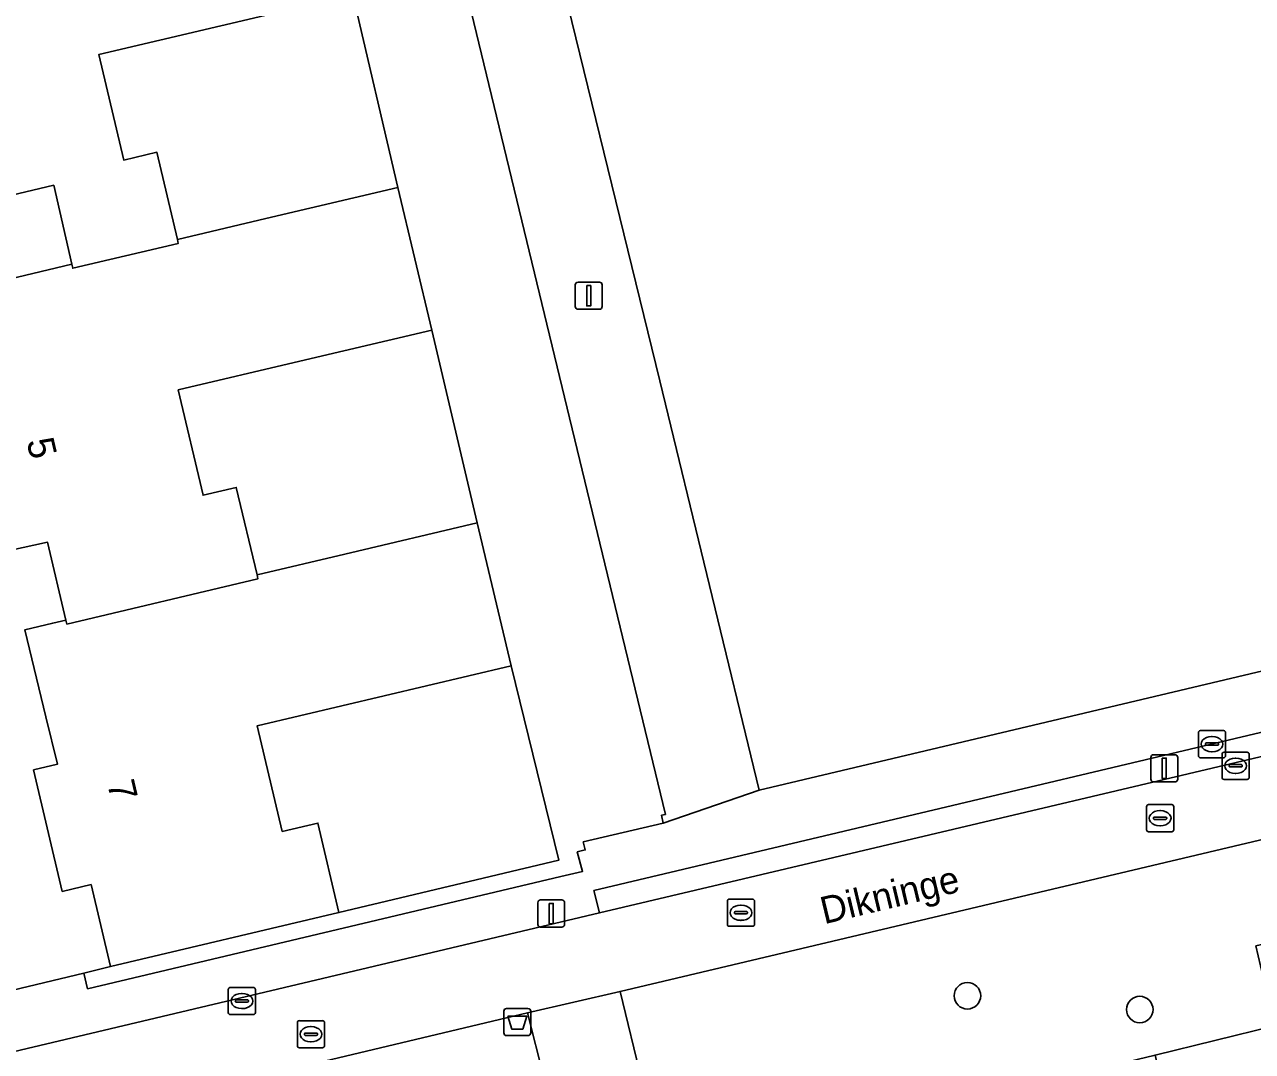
# Model space of a CAD drawing. Extents: x 158031 to 159244, y 380104 to 381214.
# Drawn here: x 158558.47 to 158603.72, y 380633.07 to 380670.9 of the extents above; entities that cross this region are included whole.
import ezdxf

# ---------------------------------------------------------------- set-up
doc = ezdxf.new("R2010")
doc.units = 0
for name, color, linetype in [('IMGEO_Afvalbak', 7, 'Continuous'), ('IMGEO_Boom', 7, 'Continuous'), ('IMGEO_Erf', 7, 'Continuous'), ('IMGEO_Fietspad_open', 7, 'Continuous'), ('IMGEO_Groenvoorziening', 7, 'Continuous'), ('IMGEO_Hek', 7, 'Continuous'), ('IMGEO_Kolk', 7, 'Continuous'), ('IMGEO_Lichtmast', 7, 'Continuous'), ('IMGEO_Muur', 7, 'Continuous'), ('IMGEO_Openbare_ruimte_label', 7, 'Continuous'), ('IMGEO_Pand', 7, 'Continuous'), ('IMGEO_Pand_nummerreeks', 7, 'Continuous'), ('IMGEO_Rioolput', 7, 'Continuous'), ('IMGEO_Verkeerseiland_open', 7, 'Continuous'), ('IMGEO_Voetpad_open', 7, 'Continuous')]:
    doc.layers.add(name, color=color, linetype=linetype)

msp = doc.modelspace()

# ---------------------------------------------------------------- linework, layer by layer
at = {"layer": 'IMGEO_Afvalbak'}
for p, q in [((158576.13, 380633.751), (158576.13, 380634.551)), ((158576.13, 380634.551), (158576.13, 380633.751)), ((158576.23, 380634.651), (158577.02, 380634.651)), ((158577.02, 380634.651), (158576.23, 380634.651)), ((158577.12, 380634.551), (158577.12, 380633.751)), ((158577.12, 380633.751), (158577.12, 380634.551)), ((158577.02, 380633.651), (158576.23, 380633.651)), ((158576.23, 380633.651), (158577.02, 380633.651))]:
    msp.add_line(p, q, dxfattribs=at)
msp.add_lwpolyline([(158576.273, 380634.365), (158576.977, 380634.365), (158576.828, 380633.895), (158576.422, 380633.895), (158576.273, 380634.365)], dxfattribs=at)
for centre, start, end in [((158576.23, 380634.551), 90, 180), ((158576.23, 380634.551), 90, 180), ((158577.02, 380634.551), 0, 90), ((158577.02, 380634.551), 360, 90), ((158576.23, 380633.751), 180, 270), ((158576.23, 380633.751), 180, 270), ((158577.02, 380633.751), 270, 0), ((158577.02, 380633.751), 270, 0)]:
    msp.add_arc(centre, 0.1, start, end, dxfattribs=at)
at = {"layer": 'IMGEO_Boom'}
for centre in [(158593.214, 380635.121), (158599.565, 380634.612)]:
    msp.add_circle(centre, 0.489, dxfattribs=at)
at = {"layer": 'IMGEO_Erf'}
for points in [[(158686.881, 380718.056), (158686.652, 380719.032), (158670.862, 380715.31), (158649.457, 380710.132), (158646.034, 380709.321), (158573.471, 380692.129), (158581.882, 380657.767), (158585.545, 380642.697), (158606.222, 380647.594), (158605.611, 380650.592), (158645.531, 380659.999), (158646.233, 380657.02), (158679.017, 380664.973), (158679.063, 380664.833), (158698.247, 380669.444), (158698.093, 380670.277)], [(158570.565, 380672.002), (158565.699, 380670.854), (158561.212, 380669.796), (158562.122, 380665.903), (158563.349, 380666.191), (158564.1, 380662.98), (158567.36, 380663.749), (158572.226, 380664.897)], [(158573.473, 380659.64), (158568.607, 380658.492), (158564.13, 380657.436), (158565.05, 380653.557), (158566.272, 380653.847), (158567.036, 380650.627), (158570.277, 380651.391), (158575.143, 380652.539)], [(158578.16, 380640.119), (158576.398, 380647.273), (158567.045, 380645.067), (158567.964, 380641.174), (158569.277, 380641.484), (158570.056, 380638.184)]]:
    msp.add_lwpolyline(points, close=True, dxfattribs=at)
for points in [[(158555.58, 380660.962), (158560.213, 380662.065), (158559.544, 380664.979), (158554.019, 380663.668)], [(158557.728, 380635.248), (158560.659, 380635.948), (158561.631, 380636.195), (158560.918, 380639.215), (158559.858, 380638.965), (158558.803, 380643.443), (158559.679, 380643.65), (158559.257, 380645.398), (158558.482, 380648.605), (158559.505, 380648.846), (158559.995, 380648.961), (158559.32, 380651.828), (158558.815, 380651.719), (158556.944, 380651.314)]]:
    msp.add_lwpolyline(points, dxfattribs=at)
at = {"layer": 'IMGEO_Fietspad_open'}
msp.add_lwpolyline([(158696.009, 380665.807), (158643.138, 380653.223), (158629.34, 380649.935), (158627.43, 380649.482), (158614.401, 380646.377), (158579.653, 380638.172), (158540.516, 380628.901), (158516.204, 380623.141), (158513.405, 380622.477), (158513.999, 380619.504), (158577.006, 380634.495), (158580.413, 380635.282), (158623.804, 380645.539), (158625.123, 380645.847), (158627.976, 380646.522), (158630.034, 380647.004), (158632.592, 380647.598), (158637.143, 380648.746), (158637.266, 380648.766), (158699.836, 380663.612)], dxfattribs=at)
at = {"layer": 'IMGEO_Groenvoorziening'}
for points in [[(158566.205, 380690.407), (158566.395, 380689.602), (158567.635, 380684.354), (158569.299, 380677.257), (158570.565, 380672.002), (158572.226, 380664.897), (158573.473, 380659.64), (158575.143, 380652.539), (158576.398, 380647.273), (158578.16, 380640.119), (158570.056, 380638.184), (158561.631, 380636.195), (158560.659, 380635.948), (158560.791, 380635.377), (158578.235, 380639.51), (158579.03, 380639.698), (158578.836, 380640.425), (158579.128, 380640.493), (158579.059, 380640.785), (158582.005, 380641.477), (158581.944, 380641.77), (158582.087, 380641.801), (158570.101, 380691.331)], [(158603.837, 380636.964), (158628.853, 380642.842), (158627.976, 380646.522), (158625.123, 380645.847), (158625.344, 380644.947), (158624.025, 380644.634), (158623.804, 380645.539), (158580.413, 380635.282), (158582.013, 380628.69), (158585.039, 380629.323), (158593.802, 380631.413), (158600.132, 380632.937), (158604.535, 380634.009)], [(158572.549, 380629.31), (158577.606, 380632.115), (158577.006, 380634.495), (158513.999, 380619.504), (158514.738, 380616.109), (158514.853, 380615.602), (158539.919, 380621.532), (158540.514, 380619.041), (158544.703, 380620.034), (158544.781, 380619.707), (158551.277, 380621.284), (158560.098, 380623.379), (158568.811, 380625.425), (158576.045, 380595.405), (158580.273, 380596.383)]]:
    msp.add_lwpolyline(points, close=True, dxfattribs=at)
at = {"layer": 'IMGEO_Hek'}
msp.add_lwpolyline([(158698.247, 380669.444), (158679.063, 380664.833), (158679.017, 380664.973), (158646.233, 380657.02), (158645.531, 380659.999), (158605.611, 380650.592), (158606.222, 380647.594), (158585.545, 380642.697), (158581.882, 380657.767)], dxfattribs=at)
at = {"layer": 'IMGEO_Kolk'}
for p, q in [((158601.726, 380643.965), (158601.726, 380644.817)), ((158601.801, 380644.891), (158602.653, 380644.891)), ((158602.727, 380644.817), (158602.727, 380643.965)), ((158601.985, 380644.385), (158601.985, 380644.397)), ((158602.423, 380644.348), (158602.025, 380644.348)), ((158602.028, 380644.434), (158602.426, 380644.434)), ((158602.214, 380644.671), (158602.239, 380644.671)), ((158602.469, 380644.397), (158602.469, 380644.385)), ((158602.653, 380643.891), (158601.801, 380643.891)), ((158602.237, 380644.111), (158602.212, 380644.111)), ((158602.597, 380643.166), (158602.597, 380644.018)), ((158602.672, 380644.092), (158603.524, 380644.092)), ((158603.085, 380643.872), (158603.11, 380643.872)), ((158603.598, 380644.018), (158603.598, 380643.166)), ((158602.856, 380643.586), (158602.856, 380643.598)), ((158603.294, 380643.549), (158602.896, 380643.549)), ((158602.899, 380643.635), (158603.297, 380643.635)), ((158603.34, 380643.598), (158603.34, 380643.586)), ((158603.524, 380643.092), (158602.672, 380643.092)), ((158603.108, 380643.312), (158603.083, 380643.312)), ((158565.977, 380634.501), (158565.977, 380635.353)), ((158566.052, 380635.427), (158566.904, 380635.427)), ((158566.978, 380635.353), (158566.978, 380634.501)), ((158566.236, 380634.921), (158566.236, 380634.933)), ((158566.674, 380634.884), (158566.276, 380634.884)), ((158566.279, 380634.97), (158566.677, 380634.97)), ((158566.465, 380635.207), (158566.49, 380635.207)), ((158566.72, 380634.933), (158566.72, 380634.921)), ((158566.904, 380634.427), (158566.052, 380634.427)), ((158566.488, 380634.647), (158566.463, 380634.647))]:
    msp.add_line(p, q, dxfattribs=at)
for points in [[(158601.726, 380643.965), (158601.726, 380644.817)], [(158601.801, 380644.891), (158602.653, 380644.891)], [(158602.727, 380644.817), (158602.727, 380643.965)], [(158602.653, 380643.891), (158601.801, 380643.891)], [(158602.597, 380643.166), (158602.597, 380644.018)], [(158602.672, 380644.092), (158603.524, 380644.092)], [(158603.598, 380644.018), (158603.598, 380643.166)], [(158603.524, 380643.092), (158602.672, 380643.092)], [(158565.977, 380634.501), (158565.977, 380635.353)], [(158566.052, 380635.427), (158566.904, 380635.427)], [(158566.978, 380635.353), (158566.978, 380634.501)], [(158566.904, 380634.427), (158566.052, 380634.427)]]:
    msp.add_lwpolyline(points, dxfattribs=at)
for centre, radius, start, end in [((158601.803, 380644.815), 0.0765, 91.552, 178.448), ((158601.803, 380644.815), 0.0765, 91.552, 178.448), ((158602.651, 380644.815), 0.0765, 1.552, 88.448), ((158602.651, 380644.815), 0.0765, 1.552, 88.448), ((158602.025, 380644.394), 0.0403, 85.8775, 175.7526), ((158602.022, 380644.384), 0.0366, 178.938, 274.7102), ((158602.426, 380644.391), 0.043, 264.8664, 352.4533), ((158602.43, 380644.396), 0.0386, 1.7309, 96.639), ((158601.803, 380643.967), 0.0765, 181.552, 268.448), ((158601.803, 380643.967), 0.0765, 181.552, 268.448), ((158602.674, 380644.016), 0.0765, 91.552, 178.448), ((158602.674, 380644.016), 0.0765, 91.552, 178.448), ((158602.651, 380643.967), 0.0765, 271.552, 358.448), ((158602.651, 380643.967), 0.0765, 271.552, 358.448), ((158603.522, 380644.016), 0.0765, 1.552, 88.448), ((158603.522, 380644.016), 0.0765, 1.552, 88.448), ((158602.896, 380643.595), 0.0403, 85.8775, 175.7526), ((158602.893, 380643.585), 0.0366, 178.938, 274.7102), ((158603.297, 380643.592), 0.043, 264.8664, 352.4533), ((158603.301, 380643.597), 0.0386, 1.7309, 96.639), ((158602.674, 380643.168), 0.0765, 181.552, 268.448), ((158602.674, 380643.168), 0.0765, 181.552, 268.448), ((158603.522, 380643.168), 0.0765, 271.552, 358.448), ((158603.522, 380643.168), 0.0765, 271.552, 358.448), ((158566.054, 380635.351), 0.0765, 91.552, 178.448), ((158566.054, 380635.351), 0.0765, 91.552, 178.448), ((158566.902, 380635.351), 0.0765, 1.552, 88.448), ((158566.902, 380635.351), 0.0765, 1.552, 88.448), ((158566.276, 380634.93), 0.0403, 85.8775, 175.7526), ((158566.273, 380634.92), 0.0366, 178.938, 274.7102), ((158566.677, 380634.927), 0.043, 264.8664, 352.4533), ((158566.681, 380634.932), 0.0386, 1.7309, 96.639), ((158566.054, 380634.503), 0.0765, 181.552, 268.448), ((158566.054, 380634.503), 0.0765, 181.552, 268.448), ((158566.902, 380634.503), 0.0765, 271.552, 358.448), ((158566.902, 380634.503), 0.0765, 271.552, 358.448)]:
    msp.add_arc(centre, radius, start, end, dxfattribs=at)
for centre, major_axis, ratio, start_param, end_param in [((158602.213, 380644.391), (-0.387, 0.002), 0.722429, 4.712389, 7.853982), ((158602.238, 380644.391), (-0.39, 0.002), 0.717154, 1.570796, 4.712389), ((158603.084, 380643.592), (-0.387, 0.002), 0.722429, 4.712389, 7.853982), ((158603.109, 380643.592), (-0.39, 0.002), 0.717154, 1.570796, 4.712389), ((158566.464, 380634.927), (-0.387, 0.002), 0.722429, 4.712389, 7.853982), ((158566.489, 380634.927), (-0.39, 0.002), 0.717154, 1.570796, 4.712389)]:
    msp.add_ellipse(centre, major_axis=major_axis, ratio=ratio, start_param=start_param, end_param=end_param, dxfattribs=at)
at = {"layer": 'IMGEO_Lichtmast'}
for p, q in [((158578.765, 380660.507), (158578.765, 380661.307)), ((158578.765, 380661.307), (158578.765, 380660.507)), ((158578.865, 380661.407), (158579.655, 380661.407)), ((158579.655, 380661.407), (158578.865, 380661.407)), ((158579.755, 380661.307), (158579.755, 380660.507)), ((158579.755, 380660.507), (158579.755, 380661.307)), ((158579.655, 380660.407), (158578.865, 380660.407)), ((158578.865, 380660.407), (158579.655, 380660.407)), ((158599.973, 380643.098), (158599.973, 380643.898)), ((158599.973, 380643.898), (158599.973, 380643.098)), ((158600.073, 380643.998), (158600.863, 380643.998)), ((158600.863, 380643.998), (158600.073, 380643.998)), ((158600.963, 380643.898), (158600.963, 380643.098)), ((158600.963, 380643.098), (158600.963, 380643.898)), ((158600.863, 380642.998), (158600.073, 380642.998)), ((158600.073, 380642.998), (158600.863, 380642.998)), ((158577.382, 380637.749), (158577.382, 380638.549)), ((158577.382, 380638.549), (158577.382, 380637.749)), ((158577.482, 380638.649), (158578.272, 380638.649)), ((158578.272, 380638.649), (158577.482, 380638.649)), ((158578.372, 380638.549), (158578.372, 380637.749)), ((158578.372, 380637.749), (158578.372, 380638.549)), ((158578.272, 380637.649), (158577.482, 380637.649)), ((158577.482, 380637.649), (158578.272, 380637.649))]:
    msp.add_line(p, q, dxfattribs=at)
for points in [[(158579.185, 380661.282), (158579.335, 380661.282), (158579.335, 380660.532), (158579.185, 380660.532), (158579.185, 380661.282)], [(158600.393, 380643.873), (158600.543, 380643.873), (158600.543, 380643.123), (158600.393, 380643.123), (158600.393, 380643.873)], [(158577.802, 380638.524), (158577.952, 380638.524), (158577.952, 380637.774), (158577.802, 380637.774), (158577.802, 380638.524)]]:
    msp.add_lwpolyline(points, dxfattribs=at)
for centre, start, end in [((158578.865, 380661.307), 90, 180), ((158578.865, 380661.307), 90, 180), ((158579.655, 380661.307), 0, 90), ((158579.655, 380661.307), 360, 90), ((158578.865, 380660.507), 180, 270), ((158578.865, 380660.507), 180, 270), ((158579.655, 380660.507), 270, 0), ((158579.655, 380660.507), 270, 0), ((158600.073, 380643.898), 90, 180), ((158600.073, 380643.898), 90, 180), ((158600.863, 380643.898), 0, 90), ((158600.863, 380643.898), 360, 90), ((158600.073, 380643.098), 180, 270), ((158600.073, 380643.098), 180, 270), ((158600.863, 380643.098), 270, 0), ((158600.863, 380643.098), 270, 0), ((158577.482, 380638.549), 90, 180), ((158577.482, 380638.549), 90, 180), ((158578.272, 380638.549), 0, 90), ((158578.272, 380638.549), 360, 90), ((158577.482, 380637.749), 180, 270), ((158577.482, 380637.749), 180, 270), ((158578.272, 380637.749), 270, 0), ((158578.272, 380637.749), 270, 0)]:
    msp.add_arc(centre, 0.1, start, end, dxfattribs=at)
at = {"layer": 'IMGEO_Muur'}
for points in [[(158578.16, 380640.119), (158570.056, 380638.184)], [(158561.631, 380636.195), (158560.659, 380635.948)]]:
    msp.add_lwpolyline(points, dxfattribs=at)
at = {"layer": 'IMGEO_Pand'}
for points in [[(158564.1, 380662.98), (158563.349, 380666.191), (158562.122, 380665.903), (158561.212, 380669.796), (158565.699, 380670.854), (158570.565, 380672.002), (158569.299, 380677.257), (158564.433, 380676.109), (158561.184, 380675.343), (158561.218, 380675.197), (158557.359, 380674.28), (158557.325, 380674.426), (158553.676, 380673.568), (158552.668, 380673.331), (158553.401, 380670.117), (158553.804, 380668.347), (158552.964, 380668.161), (158554.019, 380663.668), (158559.544, 380664.979), (158560.213, 380662.065), (158560.247, 380661.919), (158564.134, 380662.834)], [(158567.036, 380650.627), (158566.272, 380653.847), (158565.05, 380653.557), (158564.13, 380657.436), (158568.607, 380658.492), (158573.473, 380659.64), (158572.226, 380664.897), (158567.36, 380663.749), (158564.1, 380662.98), (158564.134, 380662.834), (158560.247, 380661.919), (158560.213, 380662.065), (158555.58, 380660.962), (158556.319, 380657.776), (158556.729, 380656.009), (158555.894, 380655.792), (158556.944, 380651.314), (158558.815, 380651.719), (158559.32, 380651.828), (158559.995, 380648.961), (158560.029, 380648.815), (158567.071, 380650.481)], [(158567.964, 380641.174), (158567.045, 380645.067), (158576.398, 380647.273), (158575.143, 380652.539), (158570.277, 380651.391), (158567.036, 380650.627), (158567.071, 380650.481), (158560.029, 380648.815), (158559.995, 380648.961), (158559.505, 380648.846), (158558.482, 380648.605), (158559.257, 380645.398), (158559.679, 380643.65), (158558.803, 380643.443), (158559.858, 380638.965), (158560.918, 380639.215), (158561.631, 380636.195), (158570.056, 380638.184), (158569.277, 380641.484)], [(158605.083, 380631.145), (158604.572, 380633.303), (158604.696, 380633.332), (158604.535, 380634.009), (158600.132, 380632.937), (158600.816, 380630.128)]]:
    msp.add_lwpolyline(points, close=True, dxfattribs=at)
at = {"layer": 'IMGEO_Rioolput'}
for p, q in [((158599.815, 380641.234), (158599.815, 380642.086)), ((158599.89, 380642.16), (158600.742, 380642.16)), ((158600.816, 380642.086), (158600.816, 380641.234)), ((158600.074, 380641.654), (158600.074, 380641.666)), ((158600.512, 380641.617), (158600.114, 380641.617)), ((158600.117, 380641.703), (158600.515, 380641.703)), ((158600.303, 380641.94), (158600.328, 380641.94)), ((158600.558, 380641.666), (158600.558, 380641.654)), ((158600.742, 380641.16), (158599.89, 380641.16)), ((158600.326, 380641.38), (158600.301, 380641.38)), ((158584.368, 380637.753), (158584.368, 380638.605)), ((158584.443, 380638.679), (158585.295, 380638.679)), ((158584.856, 380638.459), (158584.881, 380638.459)), ((158585.369, 380638.605), (158585.369, 380637.753)), ((158584.627, 380638.173), (158584.627, 380638.185)), ((158585.065, 380638.136), (158584.667, 380638.136)), ((158584.67, 380638.222), (158585.068, 380638.222)), ((158585.111, 380638.185), (158585.111, 380638.173)), ((158585.295, 380637.679), (158584.443, 380637.679)), ((158584.879, 380637.899), (158584.854, 380637.899)), ((158568.522, 380633.277), (158568.522, 380634.129)), ((158568.597, 380634.203), (158569.449, 380634.203)), ((158569.01, 380633.983), (158569.035, 380633.983)), ((158569.523, 380634.129), (158569.523, 380633.277)), ((158568.781, 380633.697), (158568.781, 380633.709)), ((158569.219, 380633.66), (158568.821, 380633.66)), ((158568.824, 380633.746), (158569.222, 380633.746)), ((158569.265, 380633.709), (158569.265, 380633.697)), ((158569.449, 380633.203), (158568.597, 380633.203)), ((158569.033, 380633.423), (158569.008, 380633.423))]:
    msp.add_line(p, q, dxfattribs=at)
for points in [[(158599.815, 380641.234), (158599.815, 380642.086)], [(158599.89, 380642.16), (158600.742, 380642.16)], [(158600.816, 380642.086), (158600.816, 380641.234)], [(158600.742, 380641.16), (158599.89, 380641.16)], [(158584.368, 380637.753), (158584.368, 380638.605)], [(158584.443, 380638.679), (158585.295, 380638.679)], [(158585.369, 380638.605), (158585.369, 380637.753)], [(158585.295, 380637.679), (158584.443, 380637.679)], [(158568.522, 380633.277), (158568.522, 380634.129)], [(158568.597, 380634.203), (158569.449, 380634.203)], [(158569.523, 380634.129), (158569.523, 380633.277)], [(158569.449, 380633.203), (158568.597, 380633.203)]]:
    msp.add_lwpolyline(points, dxfattribs=at)
for centre, radius, start, end in [((158599.892, 380642.084), 0.0765, 91.552, 178.448), ((158599.892, 380642.084), 0.0765, 91.552, 178.448), ((158600.74, 380642.084), 0.0765, 1.552, 88.448), ((158600.74, 380642.084), 0.0765, 1.552, 88.448), ((158600.114, 380641.663), 0.0403, 85.8775, 175.7526), ((158600.111, 380641.653), 0.0366, 178.938, 274.7102), ((158600.515, 380641.66), 0.043, 264.8664, 352.4533), ((158600.519, 380641.665), 0.0386, 1.7309, 96.639), ((158599.892, 380641.236), 0.0765, 181.552, 268.448), ((158599.892, 380641.236), 0.0765, 181.552, 268.448), ((158600.74, 380641.236), 0.0765, 271.552, 358.448), ((158600.74, 380641.236), 0.0765, 271.552, 358.448), ((158584.445, 380638.603), 0.0765, 91.552, 178.448), ((158584.445, 380638.603), 0.0765, 91.552, 178.448), ((158585.293, 380638.603), 0.0765, 1.552, 88.448), ((158585.293, 380638.603), 0.0765, 1.552, 88.448), ((158584.667, 380638.182), 0.0403, 85.8775, 175.7526), ((158584.664, 380638.172), 0.0366, 178.938, 274.7102), ((158585.068, 380638.179), 0.043, 264.8664, 352.4533), ((158585.072, 380638.184), 0.0386, 1.7309, 96.639), ((158584.445, 380637.755), 0.0765, 181.552, 268.448), ((158584.445, 380637.755), 0.0765, 181.552, 268.448), ((158585.293, 380637.755), 0.0765, 271.552, 358.448), ((158585.293, 380637.755), 0.0765, 271.552, 358.448), ((158568.599, 380634.127), 0.0765, 91.552, 178.448), ((158568.599, 380634.127), 0.0765, 91.552, 178.448), ((158569.447, 380634.127), 0.0765, 1.552, 88.448), ((158569.447, 380634.127), 0.0765, 1.552, 88.448), ((158568.821, 380633.706), 0.0403, 85.8775, 175.7526), ((158568.818, 380633.696), 0.0366, 178.938, 274.7102), ((158569.222, 380633.703), 0.043, 264.8664, 352.4533), ((158569.226, 380633.708), 0.0386, 1.7309, 96.639), ((158568.599, 380633.279), 0.0765, 181.552, 268.448), ((158568.599, 380633.279), 0.0765, 181.552, 268.448), ((158569.447, 380633.279), 0.0765, 271.552, 358.448), ((158569.447, 380633.279), 0.0765, 271.552, 358.448)]:
    msp.add_arc(centre, radius, start, end, dxfattribs=at)
for centre, major_axis, ratio, start_param, end_param in [((158600.302, 380641.66), (-0.387, 0.002), 0.722429, 4.712389, 7.853982), ((158600.327, 380641.66), (-0.39, 0.002), 0.717154, 1.570796, 4.712389), ((158584.855, 380638.179), (-0.387, 0.002), 0.722429, 4.712389, 7.853982), ((158584.88, 380638.179), (-0.39, 0.002), 0.717154, 1.570796, 4.712389), ((158569.009, 380633.703), (-0.387, 0.002), 0.722429, 4.712389, 7.853982), ((158569.034, 380633.703), (-0.39, 0.002), 0.717154, 1.570796, 4.712389)]:
    msp.add_ellipse(centre, major_axis=major_axis, ratio=ratio, start_param=start_param, end_param=end_param, dxfattribs=at)
at = {"layer": 'IMGEO_Verkeerseiland_open'}
msp.add_lwpolyline([(158579.653, 380638.172), (158614.401, 380646.377), (158614.173, 380647.222), (158579.452, 380638.994)], close=True, dxfattribs=at)
at = {"layer": 'IMGEO_Voetpad_open'}
for points in [[(158581.882, 380657.767), (158573.471, 380692.129), (158570.101, 380691.331), (158582.087, 380641.801), (158581.944, 380641.77), (158582.005, 380641.477), (158585.545, 380642.697)], [(158581.039, 380608.348), (158579.849, 380613.369), (158576.547, 380627.403), (158582.013, 380628.69), (158580.413, 380635.282), (158577.006, 380634.495), (158577.606, 380632.115), (158572.549, 380629.31), (158580.273, 380596.383), (158580.337, 380596.398), (158580.405, 380596.106), (158575.836, 380595.048), (158578.449, 380584.071), (158579.83, 380578.272), (158581.059, 380573.111), (158584.392, 380573.91), (158583.188, 380579.066), (158581.834, 380584.867), (158581.801, 380585.008), (158586.308, 380586.126), (158583.687, 380597.202), (158582.321, 380602.951)]]:
    msp.add_lwpolyline(points, close=True, dxfattribs=at)
for points in [[(158698.247, 380669.444), (158679.063, 380664.833), (158679.017, 380664.973), (158646.233, 380657.02), (158645.531, 380659.999), (158605.611, 380650.592), (158606.222, 380647.594), (158585.545, 380642.697), (158582.005, 380641.477), (158579.059, 380640.785), (158579.128, 380640.493), (158578.836, 380640.425), (158579.03, 380639.698), (158578.235, 380639.51), (158560.791, 380635.377), (158560.659, 380635.948), (158557.728, 380635.248)], [(158540.301, 380629.746), (158540.516, 380628.901), (158579.653, 380638.172), (158579.452, 380638.994), (158614.173, 380647.222), (158614.074, 380647.672), (158615.39, 380650.312), (158626.635, 380652.977), (158627.43, 380649.482), (158629.34, 380649.935), (158628.532, 380653.422), (158639.496, 380656.032), (158642.266, 380653.921), (158695.817, 380666.633), (158696.009, 380665.807)]]:
    msp.add_lwpolyline(points, dxfattribs=at)

# ---------------------------------------------------------------- texts
at = {"layer": 'IMGEO_Openbare_ruimte_label'}
msp.add_text('Dikninge', height=1, rotation=13.4801, dxfattribs=at).set_placement((158587.936, 380637.752))
at = {"layer": 'IMGEO_Pand_nummerreeks'}
for s, rotation, p in [('5', 283.1963, (158558.538, 380655.554)), ('7', 283.2569, (158561.509, 380642.947))]:
    msp.add_text(s, height=1, rotation=rotation, dxfattribs=at).set_placement(p)

doc.saveas('drawing.dxf')
